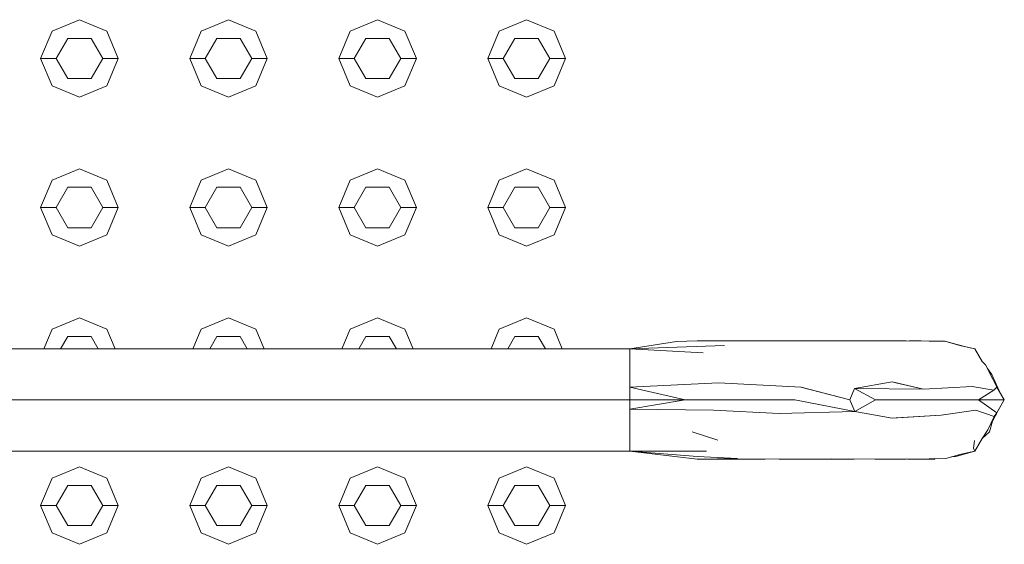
# Model space of a CAD drawing. Header units: millimetres. Extents: x 321 to 585, y -277 to 9.
# Tile 843 of 1056: x 353.163 to 353.797, y -23.279 to -22.941. Entities that reach past the tile are written whole.
import ezdxf

# ---------------------------------------------------------------- set-up
doc = ezdxf.new("R2010")
doc.units = ezdxf.units.MM
doc.header["$MEASUREMENT"] = 0
for name, color, linetype, lineweight in [('IFC-Corrimão-Contorno', 36, 'Continuous', 5), ('IFC-Elemento construtivo genérico-Contorno', 253, 'Continuous', 5), ('IFC-Escada-Contorno', 32, 'Continuous', 5)]:
    doc.layers.add(name, color=color, linetype=linetype, lineweight=lineweight)

msp = doc.modelspace()

# ---------------------------------------------------------------- linework, layer by layer
at = {"layer": 'IFC-Corrimão-Contorno', "color": 7, "lineweight": 5}
for p, q in [((353.58562, -23.14843), (353.59903, -23.14809)), ((353.59903, -23.14809), (353.64289, -23.14805)), ((353.64289, -23.14805), (353.68544, -23.14812)), ((353.65191, -23.14807), (353.6555, -23.14805)), ((353.6555, -23.14805), (353.68857, -23.14809)), ((353.68544, -23.14812), (353.71171, -23.14809)), ((353.68857, -23.14809), (353.70016, -23.1481)), ((353.71171, -23.14809), (353.73368, -23.14805)), ((353.73368, -23.14805), (353.74848, -23.14825)), ((353.73555, -23.14808), (353.74336, -23.14806)), ((353.74336, -23.14806), (353.75859, -23.14825)), ((353.74848, -23.14825), (353.75919, -23.14846)), ((353.75859, -23.14825), (353.77123, -23.1517)), ((353.14913, -23.15314), (353.55553, -23.15314)), ((353.55553, -23.15314), (353.58562, -23.14843)), ((353.55553, -23.15314), (353.61663, -23.15107)), ((353.55553, -23.15314), (353.60279, -23.15568)), ((353.75919, -23.14846), (353.76899, -23.15125)), ((353.76899, -23.15125), (353.77778, -23.15314)), ((353.77123, -23.1517), (353.77778, -23.15314)), ((353.77778, -23.15314), (353.78255, -23.16139)), ((353.77778, -23.15314), (353.78255, -23.1614)), ((353.55553, -23.18614), (353.55553, -23.16139)), ((353.78255, -23.16139), (353.78479, -23.16357)), ((353.78479, -23.16357), (353.78936, -23.17271)), ((353.78598, -23.16594), (353.78887, -23.16973)), ((353.55553, -23.17788), (353.55553, -23.16964)), ((353.78887, -23.16973), (353.79343, -23.18024)), ((353.78936, -23.17271), (353.79207, -23.17788)), ((353.55553, -23.17788), (353.61273, -23.17508)), ((353.55553, -23.17788), (353.59118, -23.18614)), ((353.55553, -23.18614), (353.55553, -23.17788)), ((353.61273, -23.17508), (353.66589, -23.17781)), ((353.66589, -23.17781), (353.69737, -23.18614)), ((353.69737, -23.18614), (353.70034, -23.17872)), ((353.70034, -23.17872), (353.72458, -23.17448)), ((353.70034, -23.17872), (353.71377, -23.18614)), ((353.70034, -23.17872), (353.74485, -23.17913)), ((353.72458, -23.17448), (353.74485, -23.17913)), ((353.74485, -23.17913), (353.77604, -23.1774)), ((353.77604, -23.1774), (353.7901, -23.17977)), ((353.78017, -23.18614), (353.7901, -23.17977)), ((353.7901, -23.17977), (353.79207, -23.17788)), ((353.79207, -23.17788), (353.79231, -23.17766)), ((353.79207, -23.17788), (353.79233, -23.17771)), ((353.79207, -23.17787), (353.79684, -23.18614)), ((353.79207, -23.17788), (353.79684, -23.18614)), ((353.79207, -23.17788), (353.79684, -23.18614)), ((353.79207, -23.17788), (353.79684, -23.18614)), ((353.14913, -23.18614), (353.55553, -23.18614)), ((353.55553, -23.18614), (353.59118, -23.18614)), ((353.55553, -23.19201), (353.59118, -23.18614)), ((353.55553, -23.19201), (353.55553, -23.18614)), ((353.55553, -23.21913), (353.55553, -23.18614)), ((353.59118, -23.18614), (353.62645, -23.18614)), ((353.62645, -23.18614), (353.62682, -23.18614)), ((353.62682, -23.18614), (353.66191, -23.18614)), ((353.66191, -23.18614), (353.70045, -23.19354)), ((353.69737, -23.18614), (353.70045, -23.19354)), ((353.70045, -23.19354), (353.71377, -23.18614)), ((353.71377, -23.18614), (353.73018, -23.18614)), ((353.73018, -23.18614), (353.74684, -23.18614)), ((353.74684, -23.18614), (353.76351, -23.18614)), ((353.76351, -23.18614), (353.78017, -23.18614)), ((353.78017, -23.18614), (353.79207, -23.19439)), ((353.78017, -23.18614), (353.79684, -23.18614)), ((353.79097, -23.19629), (353.79684, -23.18614)), ((353.79207, -23.19439), (353.79684, -23.18614)), ((353.55553, -23.19201), (353.60956, -23.19267)), ((353.55553, -23.19439), (353.55553, -23.19201)), ((353.60956, -23.19267), (353.65179, -23.1948)), ((353.75612, -23.19586), (353.77839, -23.19271)), ((353.77839, -23.19271), (353.79041, -23.19684)), ((353.7893, -23.19984), (353.79341, -23.19207)), ((353.55553, -23.20263), (353.55553, -23.19439)), ((353.65179, -23.1948), (353.70045, -23.19354)), ((353.70045, -23.19354), (353.72458, -23.19779)), ((353.72458, -23.19779), (353.75612, -23.19586)), ((353.78615, -23.20529), (353.79041, -23.19684)), ((353.78871, -23.20021), (353.79207, -23.19439)), ((353.78873, -23.20017), (353.79207, -23.19439)), ((353.79029, -23.19748), (353.79097, -23.19629)), ((353.79041, -23.19684), (353.79207, -23.19439)), ((353.55553, -23.21088), (353.55553, -23.20263)), ((353.78255, -23.21088), (353.78615, -23.20529)), ((353.78738, -23.20663), (353.7893, -23.19984)), ((353.5958, -23.20663), (353.61232, -23.21197)), ((353.77778, -23.21913), (353.78256, -23.21087)), ((353.78255, -23.21088), (353.78738, -23.20663)), ((353.77707, -23.21713), (353.77761, -23.21231)), ((353.77707, -23.21713), (353.77778, -23.21913)), ((353.14913, -23.21913), (353.55553, -23.21913)), ((353.55553, -23.21913), (353.60511, -23.21915)), ((353.55553, -23.21913), (353.59916, -23.22248)), ((353.55553, -23.21913), (353.59903, -23.22418)), ((353.59903, -23.22418), (353.62489, -23.2238)), ((353.59903, -23.22418), (353.64289, -23.22422)), ((353.59916, -23.22248), (353.62489, -23.2238)), ((353.64289, -23.22422), (353.68544, -23.22415)), ((353.65191, -23.22421), (353.6555, -23.22422)), ((353.6555, -23.22422), (353.68655, -23.22418)), ((353.68544, -23.22415), (353.71335, -23.22418)), ((353.68655, -23.22418), (353.70006, -23.22417)), ((353.71335, -23.22418), (353.73368, -23.22422)), ((353.73368, -23.22422), (353.74848, -23.22402)), ((353.7344, -23.22421), (353.73773, -23.22422)), ((353.73773, -23.22422), (353.75194, -23.22418)), ((353.74848, -23.22402), (353.75919, -23.22381)), ((353.75194, -23.22418), (353.75237, -23.22394)), ((353.75194, -23.22418), (353.75226, -23.22395)), ((353.75919, -23.22381), (353.76899, -23.22102)), ((353.76285, -23.22277), (353.76568, -23.22248)), ((353.76568, -23.22248), (353.77778, -23.21913)), ((353.76899, -23.22102), (353.77778, -23.21913))]:
    msp.add_line(p, q, dxfattribs=at)
at = {"layer": 'IFC-Elemento construtivo genérico-Contorno', "lineweight": 5}
for p, q in [((353.18346, -22.94846), (353.20113, -22.94114)), ((353.18346, -22.94846), (353.20113, -22.94114)), ((353.20113, -22.94114), (353.21881, -22.94846)), ((353.20113, -22.94114), (353.21881, -22.94846)), ((353.27946, -22.94846), (353.29713, -22.94114)), ((353.27946, -22.94846), (353.29713, -22.94114)), ((353.29713, -22.94114), (353.31481, -22.94846)), ((353.29713, -22.94114), (353.31481, -22.94846)), ((353.37546, -22.94846), (353.39313, -22.94114)), ((353.37546, -22.94846), (353.39313, -22.94114)), ((353.39313, -22.94114), (353.41081, -22.94846)), ((353.39313, -22.94114), (353.41081, -22.94846)), ((353.47146, -22.94846), (353.48913, -22.94114)), ((353.47146, -22.94846), (353.48913, -22.94114)), ((353.48913, -22.94114), (353.50681, -22.94846)), ((353.48913, -22.94114), (353.50681, -22.94846)), ((353.17613, -22.96614), (353.18346, -22.94846)), ((353.17613, -22.96614), (353.18346, -22.94846)), ((353.21881, -22.94846), (353.22613, -22.96614)), ((353.21881, -22.94846), (353.22613, -22.96614)), ((353.27213, -22.96614), (353.27946, -22.94846)), ((353.27213, -22.96614), (353.27946, -22.94846)), ((353.31481, -22.94846), (353.32213, -22.96614)), ((353.31481, -22.94846), (353.32213, -22.96614)), ((353.36813, -22.96614), (353.37546, -22.94846)), ((353.36813, -22.96614), (353.37546, -22.94846)), ((353.41081, -22.94846), (353.41813, -22.96614)), ((353.41081, -22.94846), (353.41813, -22.96614)), ((353.46413, -22.96614), (353.47146, -22.94846)), ((353.46413, -22.96614), (353.47146, -22.94846)), ((353.50681, -22.94846), (353.51413, -22.96614)), ((353.50681, -22.94846), (353.51413, -22.96614)), ((353.18613, -22.96614), (353.19363, -22.95315)), ((353.18613, -22.96614), (353.19363, -22.95315)), ((353.19363, -22.95315), (353.20863, -22.95315)), ((353.19363, -22.95315), (353.20863, -22.95315)), ((353.20863, -22.95315), (353.21613, -22.96614)), ((353.20863, -22.95315), (353.21613, -22.96614)), ((353.28213, -22.96614), (353.28963, -22.95315)), ((353.28213, -22.96614), (353.28963, -22.95315)), ((353.28963, -22.95315), (353.30463, -22.95315)), ((353.28963, -22.95315), (353.30463, -22.95315)), ((353.30463, -22.95315), (353.31213, -22.96614)), ((353.30463, -22.95315), (353.31213, -22.96614)), ((353.37813, -22.96614), (353.38563, -22.95315)), ((353.37813, -22.96614), (353.38563, -22.95315)), ((353.38563, -22.95315), (353.40063, -22.95315)), ((353.38563, -22.95315), (353.40063, -22.95315)), ((353.40063, -22.95315), (353.40813, -22.96614)), ((353.40063, -22.95315), (353.40813, -22.96614)), ((353.47413, -22.96614), (353.48163, -22.95315)), ((353.47413, -22.96614), (353.48163, -22.95315)), ((353.48163, -22.95315), (353.49663, -22.95315)), ((353.48163, -22.95315), (353.49663, -22.95315)), ((353.49663, -22.95315), (353.50413, -22.96614)), ((353.49663, -22.95315), (353.50413, -22.96614)), ((353.17613, -22.96614), (353.18613, -22.96614)), ((353.17613, -22.96614), (353.18346, -22.98381)), ((353.17613, -22.96614), (353.18613, -22.96614)), ((353.17613, -22.96614), (353.18346, -22.98381)), ((353.18613, -22.96614), (353.19363, -22.97912)), ((353.18613, -22.96614), (353.19363, -22.97912)), ((353.20863, -22.97912), (353.21613, -22.96614)), ((353.20863, -22.97912), (353.21613, -22.96614)), ((353.21613, -22.96614), (353.22613, -22.96614)), ((353.21613, -22.96614), (353.22613, -22.96614)), ((353.21881, -22.98381), (353.22613, -22.96614)), ((353.21881, -22.98381), (353.22613, -22.96614)), ((353.27213, -22.96614), (353.28213, -22.96614)), ((353.27213, -22.96614), (353.27946, -22.98381)), ((353.27213, -22.96614), (353.28213, -22.96614)), ((353.27213, -22.96614), (353.27946, -22.98381)), ((353.28213, -22.96614), (353.28963, -22.97912)), ((353.28213, -22.96614), (353.28963, -22.97912)), ((353.30463, -22.97912), (353.31213, -22.96614)), ((353.30463, -22.97912), (353.31213, -22.96614)), ((353.31213, -22.96614), (353.32213, -22.96614)), ((353.31213, -22.96614), (353.32213, -22.96614)), ((353.31481, -22.98381), (353.32213, -22.96614)), ((353.31481, -22.98381), (353.32213, -22.96614)), ((353.36813, -22.96614), (353.37813, -22.96614)), ((353.36813, -22.96614), (353.37546, -22.98381)), ((353.36813, -22.96614), (353.37813, -22.96614)), ((353.36813, -22.96614), (353.37546, -22.98381)), ((353.37813, -22.96614), (353.38563, -22.97912)), ((353.37813, -22.96614), (353.38563, -22.97912)), ((353.40063, -22.97912), (353.40813, -22.96614)), ((353.40063, -22.97912), (353.40813, -22.96614)), ((353.40813, -22.96614), (353.41813, -22.96614)), ((353.40813, -22.96614), (353.41813, -22.96614)), ((353.41081, -22.98381), (353.41813, -22.96614)), ((353.41081, -22.98381), (353.41813, -22.96614)), ((353.46413, -22.96614), (353.47413, -22.96614)), ((353.46413, -22.96614), (353.47146, -22.98381)), ((353.46413, -22.96614), (353.47413, -22.96614)), ((353.46413, -22.96614), (353.47146, -22.98381)), ((353.47413, -22.96614), (353.48163, -22.97912)), ((353.47413, -22.96614), (353.48163, -22.97912)), ((353.49663, -22.97912), (353.50413, -22.96614)), ((353.49663, -22.97912), (353.50413, -22.96614)), ((353.50413, -22.96614), (353.51413, -22.96614)), ((353.50413, -22.96614), (353.51413, -22.96614)), ((353.50681, -22.98381), (353.51413, -22.96614)), ((353.50681, -22.98381), (353.51413, -22.96614)), ((353.19363, -22.97912), (353.20863, -22.97912)), ((353.19363, -22.97912), (353.20863, -22.97912)), ((353.28963, -22.97912), (353.30463, -22.97912)), ((353.28963, -22.97912), (353.30463, -22.97912)), ((353.38563, -22.97912), (353.40063, -22.97912)), ((353.38563, -22.97912), (353.40063, -22.97912)), ((353.48163, -22.97912), (353.49663, -22.97912)), ((353.48163, -22.97912), (353.49663, -22.97912)), ((353.18346, -22.98381), (353.20113, -22.99114)), ((353.18346, -22.98381), (353.20113, -22.99114)), ((353.20113, -22.99114), (353.21881, -22.98381)), ((353.20113, -22.99114), (353.21881, -22.98381)), ((353.27946, -22.98381), (353.29713, -22.99114)), ((353.27946, -22.98381), (353.29713, -22.99114)), ((353.29713, -22.99114), (353.31481, -22.98381)), ((353.29713, -22.99114), (353.31481, -22.98381)), ((353.37546, -22.98381), (353.39313, -22.99114)), ((353.37546, -22.98381), (353.39313, -22.99114)), ((353.39313, -22.99114), (353.41081, -22.98381)), ((353.39313, -22.99114), (353.41081, -22.98381)), ((353.47146, -22.98381), (353.48913, -22.99114)), ((353.47146, -22.98381), (353.48913, -22.99114)), ((353.48913, -22.99114), (353.50681, -22.98381)), ((353.48913, -22.99114), (353.50681, -22.98381)), ((353.18346, -23.04446), (353.20113, -23.03713)), ((353.18346, -23.04446), (353.20113, -23.03713)), ((353.20113, -23.03713), (353.21881, -23.04446)), ((353.20113, -23.03713), (353.21881, -23.04446)), ((353.27946, -23.04446), (353.29713, -23.03713)), ((353.27946, -23.04446), (353.29713, -23.03713)), ((353.29713, -23.03713), (353.31481, -23.04446)), ((353.29713, -23.03713), (353.31481, -23.04446)), ((353.37546, -23.04446), (353.39313, -23.03713)), ((353.37546, -23.04446), (353.39313, -23.03713)), ((353.39313, -23.03713), (353.41081, -23.04446)), ((353.39313, -23.03713), (353.41081, -23.04446)), ((353.47146, -23.04446), (353.48913, -23.03713)), ((353.47146, -23.04446), (353.48913, -23.03713)), ((353.48913, -23.03713), (353.50681, -23.04446)), ((353.48913, -23.03713), (353.50681, -23.04446)), ((353.17613, -23.06213), (353.18346, -23.04446)), ((353.17613, -23.06213), (353.18346, -23.04446)), ((353.21881, -23.04446), (353.22613, -23.06213)), ((353.21881, -23.04446), (353.22613, -23.06213)), ((353.27213, -23.06213), (353.27946, -23.04446)), ((353.27213, -23.06213), (353.27946, -23.04446)), ((353.31481, -23.04446), (353.32213, -23.06213)), ((353.31481, -23.04446), (353.32213, -23.06213)), ((353.36813, -23.06213), (353.37546, -23.04446)), ((353.36813, -23.06213), (353.37546, -23.04446)), ((353.41081, -23.04446), (353.41813, -23.06213)), ((353.41081, -23.04446), (353.41813, -23.06213)), ((353.46413, -23.06213), (353.47146, -23.04446)), ((353.46413, -23.06213), (353.47146, -23.04446)), ((353.50681, -23.04446), (353.51413, -23.06213)), ((353.50681, -23.04446), (353.51413, -23.06213)), ((353.18613, -23.06213), (353.19363, -23.04914)), ((353.18613, -23.06213), (353.19363, -23.04914)), ((353.19363, -23.04914), (353.20863, -23.04914)), ((353.19363, -23.04914), (353.20863, -23.04914)), ((353.20863, -23.04914), (353.21613, -23.06213)), ((353.20863, -23.04914), (353.21613, -23.06213)), ((353.28213, -23.06213), (353.28963, -23.04914)), ((353.28213, -23.06213), (353.28963, -23.04914)), ((353.28963, -23.04914), (353.30463, -23.04914)), ((353.28963, -23.04914), (353.30463, -23.04914)), ((353.30463, -23.04914), (353.31213, -23.06213)), ((353.30463, -23.04914), (353.31213, -23.06213)), ((353.37813, -23.06213), (353.38563, -23.04914)), ((353.37813, -23.06213), (353.38563, -23.04914)), ((353.38563, -23.04914), (353.40063, -23.04914)), ((353.38563, -23.04914), (353.40063, -23.04914)), ((353.40063, -23.04914), (353.40813, -23.06213)), ((353.40063, -23.04914), (353.40813, -23.06213)), ((353.47413, -23.06213), (353.48163, -23.04914)), ((353.47413, -23.06213), (353.48163, -23.04914)), ((353.48163, -23.04914), (353.49663, -23.04914)), ((353.48163, -23.04914), (353.49663, -23.04914)), ((353.49663, -23.04914), (353.50413, -23.06213)), ((353.49663, -23.04914), (353.50413, -23.06213)), ((353.17613, -23.06213), (353.18613, -23.06213)), ((353.17613, -23.06213), (353.18346, -23.07982)), ((353.17613, -23.06213), (353.18613, -23.06213)), ((353.17613, -23.06213), (353.18346, -23.07982)), ((353.18613, -23.06213), (353.19363, -23.07513)), ((353.18613, -23.06213), (353.19363, -23.07513)), ((353.20863, -23.07513), (353.21613, -23.06213)), ((353.20863, -23.07513), (353.21613, -23.06213)), ((353.21613, -23.06213), (353.22613, -23.06213)), ((353.21613, -23.06213), (353.22613, -23.06213)), ((353.21881, -23.07982), (353.22613, -23.06213)), ((353.21881, -23.07982), (353.22613, -23.06213)), ((353.27213, -23.06213), (353.28213, -23.06213)), ((353.27213, -23.06213), (353.27946, -23.07982)), ((353.27213, -23.06213), (353.28213, -23.06213)), ((353.27213, -23.06213), (353.27946, -23.07982)), ((353.28213, -23.06213), (353.28963, -23.07513)), ((353.28213, -23.06213), (353.28963, -23.07513)), ((353.30463, -23.07513), (353.31213, -23.06213)), ((353.30463, -23.07513), (353.31213, -23.06213)), ((353.31213, -23.06213), (353.32213, -23.06213)), ((353.31213, -23.06213), (353.32213, -23.06213)), ((353.31481, -23.07982), (353.32213, -23.06213)), ((353.31481, -23.07982), (353.32213, -23.06213)), ((353.36813, -23.06213), (353.37813, -23.06213)), ((353.36813, -23.06213), (353.37546, -23.07982)), ((353.36813, -23.06213), (353.37813, -23.06213)), ((353.36813, -23.06213), (353.37546, -23.07982)), ((353.37813, -23.06213), (353.38563, -23.07513)), ((353.37813, -23.06213), (353.38563, -23.07513)), ((353.40063, -23.07513), (353.40813, -23.06213)), ((353.40063, -23.07513), (353.40813, -23.06213)), ((353.40813, -23.06213), (353.41813, -23.06213)), ((353.40813, -23.06213), (353.41813, -23.06213)), ((353.41081, -23.07982), (353.41813, -23.06213)), ((353.41081, -23.07982), (353.41813, -23.06213)), ((353.46413, -23.06213), (353.47413, -23.06213)), ((353.46413, -23.06213), (353.47146, -23.07982)), ((353.46413, -23.06213), (353.47413, -23.06213)), ((353.46413, -23.06213), (353.47146, -23.07982)), ((353.47413, -23.06213), (353.48163, -23.07513)), ((353.47413, -23.06213), (353.48163, -23.07513)), ((353.49663, -23.07513), (353.50413, -23.06213)), ((353.49663, -23.07513), (353.50413, -23.06213)), ((353.50413, -23.06213), (353.51413, -23.06213)), ((353.50413, -23.06213), (353.51413, -23.06213)), ((353.50681, -23.07982), (353.51413, -23.06213)), ((353.50681, -23.07982), (353.51413, -23.06213)), ((353.19363, -23.07513), (353.20863, -23.07513)), ((353.19363, -23.07513), (353.20863, -23.07513)), ((353.28963, -23.07513), (353.30463, -23.07513)), ((353.28963, -23.07513), (353.30463, -23.07513)), ((353.38563, -23.07513), (353.40063, -23.07513)), ((353.38563, -23.07513), (353.40063, -23.07513)), ((353.48163, -23.07513), (353.49663, -23.07513)), ((353.48163, -23.07513), (353.49663, -23.07513)), ((353.18346, -23.07982), (353.20113, -23.08713)), ((353.18346, -23.07982), (353.20113, -23.08713)), ((353.20113, -23.08713), (353.21881, -23.07982)), ((353.20113, -23.08713), (353.21881, -23.07982)), ((353.27946, -23.07982), (353.29713, -23.08713)), ((353.27946, -23.07982), (353.29713, -23.08713)), ((353.29713, -23.08713), (353.31481, -23.07982)), ((353.29713, -23.08713), (353.31481, -23.07982)), ((353.37546, -23.07982), (353.39313, -23.08713)), ((353.37546, -23.07982), (353.39313, -23.08713)), ((353.39313, -23.08713), (353.41081, -23.07982)), ((353.39313, -23.08713), (353.41081, -23.07982)), ((353.47146, -23.07982), (353.48913, -23.08713)), ((353.47146, -23.07982), (353.48913, -23.08713)), ((353.48913, -23.08713), (353.50681, -23.07982)), ((353.48913, -23.08713), (353.50681, -23.07982)), ((353.18346, -23.14046), (353.20113, -23.13314)), ((353.18346, -23.14046), (353.20113, -23.13314)), ((353.20113, -23.13314), (353.21881, -23.14046)), ((353.20113, -23.13314), (353.21881, -23.14046)), ((353.27946, -23.14046), (353.29713, -23.13314)), ((353.27946, -23.14046), (353.29713, -23.13314)), ((353.29713, -23.13314), (353.31481, -23.14046)), ((353.29713, -23.13314), (353.31481, -23.14046)), ((353.37546, -23.14046), (353.39313, -23.13314)), ((353.37546, -23.14046), (353.39313, -23.13314)), ((353.39313, -23.13314), (353.41081, -23.14046)), ((353.39313, -23.13314), (353.41081, -23.14046)), ((353.47146, -23.14046), (353.48913, -23.13314)), ((353.47146, -23.14046), (353.48913, -23.13314)), ((353.48913, -23.13314), (353.50681, -23.14046)), ((353.48913, -23.13314), (353.50681, -23.14046)), ((353.17821, -23.15314), (353.18346, -23.14046)), ((353.17821, -23.15314), (353.18346, -23.14046)), ((353.21881, -23.14046), (353.22406, -23.15314)), ((353.21881, -23.14046), (353.22406, -23.15314)), ((353.2742, -23.15314), (353.27946, -23.14046)), ((353.2742, -23.15314), (353.27946, -23.14046)), ((353.31481, -23.14046), (353.32006, -23.15314)), ((353.31481, -23.14046), (353.32006, -23.15314)), ((353.37021, -23.15314), (353.37546, -23.14046)), ((353.37021, -23.15314), (353.37546, -23.14046)), ((353.41081, -23.14046), (353.41606, -23.15314)), ((353.41081, -23.14046), (353.41606, -23.15314)), ((353.46621, -23.15314), (353.47146, -23.14046)), ((353.46621, -23.15314), (353.47146, -23.14046)), ((353.50681, -23.14046), (353.51206, -23.15314)), ((353.50681, -23.14046), (353.51206, -23.15314)), ((353.18902, -23.15314), (353.19363, -23.14515)), ((353.18902, -23.15314), (353.19363, -23.14515)), ((353.19363, -23.14515), (353.20863, -23.14515)), ((353.19363, -23.14515), (353.20863, -23.14515)), ((353.20863, -23.14515), (353.21325, -23.15314)), ((353.20863, -23.14515), (353.21325, -23.15314)), ((353.28502, -23.15314), (353.28963, -23.14515)), ((353.28502, -23.15314), (353.28963, -23.14515)), ((353.28963, -23.14515), (353.30463, -23.14515)), ((353.28963, -23.14515), (353.30463, -23.14515)), ((353.30463, -23.14515), (353.30925, -23.15314)), ((353.30463, -23.14515), (353.30925, -23.15314)), ((353.38102, -23.15314), (353.38563, -23.14515)), ((353.38102, -23.15314), (353.38563, -23.14515)), ((353.38563, -23.14515), (353.40063, -23.14515)), ((353.38563, -23.14515), (353.40063, -23.14515)), ((353.40063, -23.14515), (353.40525, -23.15314)), ((353.40063, -23.14515), (353.40525, -23.15314)), ((353.47702, -23.15314), (353.48163, -23.14515)), ((353.47702, -23.15314), (353.48163, -23.14515)), ((353.48163, -23.14515), (353.49663, -23.14515)), ((353.48163, -23.14515), (353.49663, -23.14515)), ((353.49663, -23.14515), (353.50125, -23.15314)), ((353.49663, -23.14515), (353.50125, -23.15314)), ((353.18346, -23.23646), (353.20113, -23.22913)), ((353.18346, -23.23646), (353.20113, -23.22913)), ((353.20113, -23.22913), (353.21881, -23.23646)), ((353.20113, -23.22913), (353.21881, -23.23646)), ((353.27946, -23.23646), (353.29713, -23.22913)), ((353.27946, -23.23646), (353.29713, -23.22913)), ((353.29713, -23.22913), (353.31481, -23.23646)), ((353.29713, -23.22913), (353.31481, -23.23646)), ((353.37546, -23.23646), (353.39313, -23.22913)), ((353.37546, -23.23646), (353.39313, -23.22913)), ((353.39313, -23.22913), (353.41081, -23.23646)), ((353.39313, -23.22913), (353.41081, -23.23646)), ((353.47146, -23.23646), (353.48913, -23.22913)), ((353.47146, -23.23646), (353.48913, -23.22913)), ((353.48913, -23.22913), (353.50681, -23.23646)), ((353.48913, -23.22913), (353.50681, -23.23646)), ((353.17613, -23.25413), (353.18346, -23.23646)), ((353.17613, -23.25413), (353.18346, -23.23646)), ((353.21881, -23.23646), (353.22613, -23.25413)), ((353.21881, -23.23646), (353.22613, -23.25413)), ((353.27213, -23.25413), (353.27946, -23.23646)), ((353.27213, -23.25413), (353.27946, -23.23646)), ((353.31481, -23.23646), (353.32213, -23.25413)), ((353.31481, -23.23646), (353.32213, -23.25413)), ((353.36813, -23.25413), (353.37546, -23.23646)), ((353.36813, -23.25413), (353.37546, -23.23646)), ((353.41081, -23.23646), (353.41813, -23.25413)), ((353.41081, -23.23646), (353.41813, -23.25413)), ((353.46413, -23.25413), (353.47146, -23.23646)), ((353.46413, -23.25413), (353.47146, -23.23646)), ((353.50681, -23.23646), (353.51413, -23.25413)), ((353.50681, -23.23646), (353.51413, -23.25413)), ((353.18613, -23.25413), (353.19363, -23.24114)), ((353.18613, -23.25413), (353.19363, -23.24114)), ((353.19363, -23.24114), (353.20863, -23.24114)), ((353.19363, -23.24114), (353.20863, -23.24114)), ((353.20863, -23.24114), (353.21613, -23.25413)), ((353.20863, -23.24114), (353.21613, -23.25413)), ((353.28213, -23.25413), (353.28963, -23.24114)), ((353.28213, -23.25413), (353.28963, -23.24114)), ((353.28963, -23.24114), (353.30463, -23.24114)), ((353.28963, -23.24114), (353.30463, -23.24114)), ((353.30463, -23.24114), (353.31213, -23.25413)), ((353.30463, -23.24114), (353.31213, -23.25413)), ((353.37813, -23.25413), (353.38563, -23.24114)), ((353.37813, -23.25413), (353.38563, -23.24114)), ((353.38563, -23.24114), (353.40063, -23.24114)), ((353.38563, -23.24114), (353.40063, -23.24114)), ((353.40063, -23.24114), (353.40813, -23.25413)), ((353.40063, -23.24114), (353.40813, -23.25413)), ((353.47413, -23.25413), (353.48163, -23.24114)), ((353.47413, -23.25413), (353.48163, -23.24114)), ((353.48163, -23.24114), (353.49663, -23.24114)), ((353.48163, -23.24114), (353.49663, -23.24114)), ((353.49663, -23.24114), (353.50413, -23.25413)), ((353.49663, -23.24114), (353.50413, -23.25413)), ((353.17613, -23.25413), (353.18613, -23.25413)), ((353.17613, -23.25413), (353.18346, -23.27181)), ((353.17613, -23.25413), (353.18613, -23.25413)), ((353.17613, -23.25413), (353.18346, -23.27181)), ((353.18613, -23.25413), (353.19363, -23.26712)), ((353.18613, -23.25413), (353.19363, -23.26712)), ((353.20863, -23.26712), (353.21613, -23.25413)), ((353.20863, -23.26712), (353.21613, -23.25413)), ((353.21613, -23.25413), (353.22613, -23.25413)), ((353.21613, -23.25413), (353.22613, -23.25413)), ((353.21881, -23.27181), (353.22613, -23.25413)), ((353.21881, -23.27181), (353.22613, -23.25413)), ((353.27213, -23.25413), (353.28213, -23.25413)), ((353.27213, -23.25413), (353.27946, -23.27181)), ((353.27213, -23.25413), (353.28213, -23.25413)), ((353.27213, -23.25413), (353.27946, -23.27181)), ((353.28213, -23.25413), (353.28963, -23.26712)), ((353.28213, -23.25413), (353.28963, -23.26712)), ((353.30463, -23.26712), (353.31213, -23.25413)), ((353.30463, -23.26712), (353.31213, -23.25413)), ((353.31213, -23.25413), (353.32213, -23.25413)), ((353.31213, -23.25413), (353.32213, -23.25413)), ((353.31481, -23.27181), (353.32213, -23.25413)), ((353.31481, -23.27181), (353.32213, -23.25413)), ((353.36813, -23.25413), (353.37813, -23.25413)), ((353.36813, -23.25413), (353.37546, -23.27181)), ((353.36813, -23.25413), (353.37813, -23.25413)), ((353.36813, -23.25413), (353.37546, -23.27181)), ((353.37813, -23.25413), (353.38563, -23.26712)), ((353.37813, -23.25413), (353.38563, -23.26712)), ((353.40063, -23.26712), (353.40813, -23.25413)), ((353.40063, -23.26712), (353.40813, -23.25413)), ((353.40813, -23.25413), (353.41813, -23.25413)), ((353.40813, -23.25413), (353.41813, -23.25413)), ((353.41081, -23.27181), (353.41813, -23.25413)), ((353.41081, -23.27181), (353.41813, -23.25413)), ((353.46413, -23.25413), (353.47413, -23.25413)), ((353.46413, -23.25413), (353.47146, -23.27181)), ((353.46413, -23.25413), (353.47413, -23.25413)), ((353.46413, -23.25413), (353.47146, -23.27181)), ((353.47413, -23.25413), (353.48163, -23.26712)), ((353.47413, -23.25413), (353.48163, -23.26712)), ((353.49663, -23.26712), (353.50413, -23.25413)), ((353.49663, -23.26712), (353.50413, -23.25413)), ((353.50413, -23.25413), (353.51413, -23.25413)), ((353.50413, -23.25413), (353.51413, -23.25413)), ((353.50681, -23.27181), (353.51413, -23.25413)), ((353.50681, -23.27181), (353.51413, -23.25413)), ((353.19363, -23.26712), (353.20863, -23.26712)), ((353.19363, -23.26712), (353.20863, -23.26712)), ((353.28963, -23.26712), (353.30463, -23.26712)), ((353.28963, -23.26712), (353.30463, -23.26712)), ((353.38563, -23.26712), (353.40063, -23.26712)), ((353.38563, -23.26712), (353.40063, -23.26712)), ((353.48163, -23.26712), (353.49663, -23.26712)), ((353.48163, -23.26712), (353.49663, -23.26712)), ((353.18346, -23.27181), (353.20113, -23.27913)), ((353.18346, -23.27181), (353.20113, -23.27913)), ((353.20113, -23.27913), (353.21881, -23.27181)), ((353.20113, -23.27913), (353.21881, -23.27181)), ((353.27946, -23.27181), (353.29713, -23.27913)), ((353.27946, -23.27181), (353.29713, -23.27913)), ((353.29713, -23.27913), (353.31481, -23.27181)), ((353.29713, -23.27913), (353.31481, -23.27181)), ((353.37546, -23.27181), (353.39313, -23.27913)), ((353.37546, -23.27181), (353.39313, -23.27913)), ((353.39313, -23.27913), (353.41081, -23.27181)), ((353.39313, -23.27913), (353.41081, -23.27181)), ((353.47146, -23.27181), (353.48913, -23.27913)), ((353.47146, -23.27181), (353.48913, -23.27913)), ((353.48913, -23.27913), (353.50681, -23.27181)), ((353.48913, -23.27913), (353.50681, -23.27181))]:
    msp.add_line(p, q, dxfattribs=at)
at = {"layer": 'IFC-Escada-Contorno', "color": 7, "lineweight": 5}
for p, q in [((353.58562, -23.14843), (353.59903, -23.14809)), ((353.59903, -23.14809), (353.64289, -23.14805)), ((353.64289, -23.14805), (353.68544, -23.14812)), ((353.65191, -23.14806), (353.6555, -23.14805)), ((353.6555, -23.14805), (353.68857, -23.14809)), ((353.68544, -23.14812), (353.71171, -23.14809)), ((353.68857, -23.14809), (353.70016, -23.1481)), ((353.71171, -23.14809), (353.73368, -23.14805)), ((353.73368, -23.14805), (353.74848, -23.14825)), ((353.73555, -23.14808), (353.74336, -23.14806)), ((353.74336, -23.14806), (353.75859, -23.14825)), ((353.74848, -23.14825), (353.75919, -23.14846)), ((353.75859, -23.14825), (353.77123, -23.1517)), ((353.14913, -23.15314), (353.55554, -23.15314)), ((353.55554, -23.15314), (353.58562, -23.14843)), ((353.55554, -23.15314), (353.61663, -23.15107)), ((353.55554, -23.15314), (353.60279, -23.15568)), ((353.55554, -23.18614), (353.55554, -23.15314)), ((353.75919, -23.14846), (353.76899, -23.15125)), ((353.76899, -23.15125), (353.77778, -23.15314)), ((353.77123, -23.1517), (353.77778, -23.15314)), ((353.77778, -23.15314), (353.78255, -23.16139)), ((353.77778, -23.15314), (353.78255, -23.16139)), ((353.77778, -23.15314), (353.78255, -23.16139)), ((353.77778, -23.15314), (353.78255, -23.16139)), ((353.55554, -23.16964), (353.55554, -23.16139)), ((353.78255, -23.16139), (353.78479, -23.16357)), ((353.78479, -23.16357), (353.78936, -23.17271)), ((353.78597, -23.16593), (353.78887, -23.16973)), ((353.55554, -23.17788), (353.55554, -23.16964)), ((353.78887, -23.16973), (353.79343, -23.18024)), ((353.78936, -23.17271), (353.79207, -23.17788)), ((353.55554, -23.17788), (353.61273, -23.17508)), ((353.55554, -23.17788), (353.59118, -23.18614)), ((353.55554, -23.18614), (353.55554, -23.17788)), ((353.61273, -23.17508), (353.66589, -23.17781)), ((353.66588, -23.17781), (353.69737, -23.18614)), ((353.69737, -23.18614), (353.70034, -23.17872)), ((353.70034, -23.17872), (353.72458, -23.17448)), ((353.70034, -23.17872), (353.71377, -23.18614)), ((353.70034, -23.17872), (353.74485, -23.17913)), ((353.72458, -23.17448), (353.72703, -23.17505)), ((353.72703, -23.17505), (353.74485, -23.17913)), ((353.74485, -23.17913), (353.77604, -23.1774)), ((353.77604, -23.1774), (353.7901, -23.17977)), ((353.78017, -23.18614), (353.7901, -23.17977)), ((353.7901, -23.17977), (353.79207, -23.17788)), ((353.79207, -23.17787), (353.79684, -23.18614)), ((353.79207, -23.17788), (353.79684, -23.18614)), ((353.79207, -23.17788), (353.79684, -23.18614)), ((353.14913, -23.18614), (353.55554, -23.18614)), ((353.55554, -23.20263), (353.55554, -23.18614)), ((353.55554, -23.18614), (353.59118, -23.18614)), ((353.55554, -23.19439), (353.55554, -23.18614)), ((353.55554, -23.19201), (353.59118, -23.18614)), ((353.55554, -23.21913), (353.55554, -23.18614)), ((353.55554, -23.19201), (353.55554, -23.18614)), ((353.59118, -23.18614), (353.62645, -23.18614)), ((353.62645, -23.18614), (353.62682, -23.18614)), ((353.62682, -23.18614), (353.66191, -23.18614)), ((353.66191, -23.18614), (353.70045, -23.19354)), ((353.69737, -23.18614), (353.70045, -23.19354)), ((353.70045, -23.19354), (353.71377, -23.18614)), ((353.71377, -23.18614), (353.73018, -23.18614)), ((353.73018, -23.18614), (353.74684, -23.18614)), ((353.74684, -23.18614), (353.76351, -23.18614)), ((353.76351, -23.18614), (353.78017, -23.18614)), ((353.78017, -23.18614), (353.79207, -23.19439)), ((353.78017, -23.18614), (353.79684, -23.18614)), ((353.79207, -23.19439), (353.79684, -23.18614)), ((353.79207, -23.19439), (353.79684, -23.18614)), ((353.79207, -23.19439), (353.79684, -23.18614)), ((353.55554, -23.19201), (353.60956, -23.19267)), ((353.55554, -23.19439), (353.55554, -23.19201)), ((353.60956, -23.19267), (353.65179, -23.1948)), ((353.75612, -23.19586), (353.77839, -23.19271)), ((353.77839, -23.19271), (353.79041, -23.19684)), ((353.7893, -23.19984), (353.79341, -23.19207)), ((353.55554, -23.20263), (353.55554, -23.19439)), ((353.65179, -23.1948), (353.70045, -23.19354)), ((353.70045, -23.19354), (353.72458, -23.19779)), ((353.72458, -23.19779), (353.72726, -23.19762)), ((353.72727, -23.19762), (353.75612, -23.19586)), ((353.78615, -23.20529), (353.79041, -23.19684)), ((353.78871, -23.2002), (353.79204, -23.19444)), ((353.78871, -23.20022), (353.79097, -23.19629)), ((353.78873, -23.20016), (353.79207, -23.19439)), ((353.78996, -23.19805), (353.79097, -23.19629)), ((353.79041, -23.19684), (353.79207, -23.19439)), ((353.79097, -23.19629), (353.79173, -23.19497)), ((353.55554, -23.21088), (353.55554, -23.20263)), ((353.78255, -23.21088), (353.78615, -23.20529)), ((353.78738, -23.20663), (353.7893, -23.19984)), ((353.5958, -23.20663), (353.61232, -23.21197)), ((353.77778, -23.21913), (353.78256, -23.21086)), ((353.77778, -23.21913), (353.78256, -23.21087)), ((353.77778, -23.21913), (353.78255, -23.21088)), ((353.77778, -23.21913), (353.78255, -23.21088)), ((353.78255, -23.21088), (353.78738, -23.20663)), ((353.77707, -23.21713), (353.77761, -23.21231)), ((353.77707, -23.21713), (353.77778, -23.21913)), ((353.14913, -23.21913), (353.55554, -23.21913)), ((353.55554, -23.21913), (353.60511, -23.21915)), ((353.55554, -23.21913), (353.59916, -23.22248)), ((353.55554, -23.21913), (353.59903, -23.22418)), ((353.59903, -23.22418), (353.62489, -23.2238)), ((353.59903, -23.22418), (353.64289, -23.22422)), ((353.59916, -23.22248), (353.62489, -23.2238)), ((353.64289, -23.22422), (353.68544, -23.22415)), ((353.65191, -23.22421), (353.6555, -23.22422)), ((353.6555, -23.22422), (353.68655, -23.22418)), ((353.68544, -23.22415), (353.71335, -23.22418)), ((353.68655, -23.22418), (353.70006, -23.22417)), ((353.71335, -23.22418), (353.73368, -23.22422)), ((353.73368, -23.22422), (353.74848, -23.22402)), ((353.7344, -23.22421), (353.73773, -23.22422)), ((353.73773, -23.22422), (353.75194, -23.22418)), ((353.74848, -23.22402), (353.75919, -23.22381)), ((353.75194, -23.22418), (353.75237, -23.22394)), ((353.75194, -23.22418), (353.75226, -23.22395)), ((353.75919, -23.22381), (353.76899, -23.22102)), ((353.76285, -23.22277), (353.76568, -23.22248)), ((353.76568, -23.22248), (353.77778, -23.21913)), ((353.76899, -23.22102), (353.77778, -23.21913))]:
    msp.add_line(p, q, dxfattribs=at)

doc.saveas('drawing.dxf')
